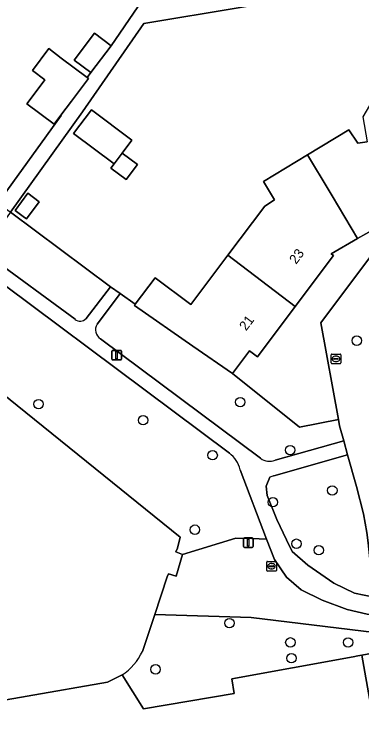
# Model space of a CAD drawing. Extents: x 157793 to 159380, y 380877 to 382313.
# Drawn here: x 158890.1 to 158926.1, y 381441.6 to 381515.3 of the extents above; entities that cross this region are included whole.
import ezdxf

# ---------------------------------------------------------------- set-up
doc = ezdxf.new("R2010")
doc.units = 0
for name, color, linetype in [('IMGEO_Boom', 7, 'Continuous'), ('IMGEO_Brandkraan', 7, 'Continuous'), ('IMGEO_Damwand', 7, 'Continuous'), ('IMGEO_Erf', 7, 'Continuous'), ('IMGEO_Groenvoorziening', 7, 'Continuous'), ('IMGEO_Lichtmast', 7, 'Continuous'), ('IMGEO_Pand', 7, 'Continuous'), ('IMGEO_Pand_nummerreeks', 7, 'Continuous'), ('IMGEO_Rioolput', 7, 'Continuous'), ('IMGEO_Voetpad_halfverhard', 7, 'Continuous'), ('IMGEO_Voetpad_open', 7, 'Continuous'), ('IMGEO_Waterloop', 7, 'Continuous')]:
    doc.layers.add(name, color=color, linetype=linetype)

msp = doc.modelspace()

# ---------------------------------------------------------------- linework, layer by layer
at = {"layer": 'IMGEO_Boom'}
for centre in [(158925.574, 381481.528), (158913.501, 381475.169), (158892.627, 381474.952), (158903.448, 381473.289), (158918.674, 381470.192), (158910.646, 381469.666), (158923.038, 381466.012), (158916.885, 381464.796), (158908.807, 381461.952), (158919.324, 381460.498), (158921.637, 381459.827), (158912.386, 381452.27), (158918.697, 381450.281), (158924.677, 381450.274), (158918.806, 381448.635), (158904.742, 381447.487)]:
    msp.add_circle(centre, 0.489, dxfattribs=at)
at = {"layer": 'IMGEO_Brandkraan'}
for p, q in [((158922.917, 381479.218), (158922.917, 381480.07)), ((158922.992, 381480.144), (158923.844, 381480.144)), ((158923.405, 381479.924), (158923.43, 381479.924)), ((158923.918, 381480.07), (158923.918, 381479.218)), ((158923.844, 381479.144), (158922.992, 381479.144)), ((158923.176, 381479.638), (158923.176, 381479.65)), ((158923.614, 381479.601), (158923.216, 381479.601)), ((158923.219, 381479.687), (158923.617, 381479.687)), ((158923.428, 381479.364), (158923.403, 381479.364)), ((158923.66, 381479.65), (158923.66, 381479.638))]:
    msp.add_line(p, q, dxfattribs=at)
for points in [[(158922.917, 381479.218), (158922.917, 381480.07)], [(158922.992, 381480.144), (158923.844, 381480.144)], [(158923.918, 381480.07), (158923.918, 381479.218)], [(158923.844, 381479.144), (158922.992, 381479.144)]]:
    msp.add_lwpolyline(points, dxfattribs=at)
for centre, radius, start, end in [((158922.994, 381480.068), 0.0765, 91.55205, 178.44795), ((158922.994, 381480.068), 0.0765, 91.55205, 178.44795), ((158923.842, 381480.068), 0.0765, 1.55205, 88.44795), ((158923.842, 381480.068), 0.0765, 1.55205, 88.44795), ((158922.994, 381479.22), 0.0765, 181.55205, 268.44795), ((158922.994, 381479.22), 0.0765, 181.55205, 268.44795), ((158923.216, 381479.647), 0.0403, 85.87752, 175.75265), ((158923.213, 381479.637), 0.0366, 178.93798, 274.71019), ((158923.617, 381479.644), 0.043, 264.86636, 352.45326), ((158923.621, 381479.649), 0.0386, 1.73085, 96.63898), ((158923.842, 381479.22), 0.0765, 271.55205, 358.44795), ((158923.842, 381479.22), 0.0765, 271.55205, 358.44795)]:
    msp.add_arc(centre, radius, start, end, dxfattribs=at)
for centre, major_axis, ratio, start_param, end_param in [((158923.404, 381479.644), (-0.387, 0.002), 0.722429, 4.712389, 7.853982), ((158923.429, 381479.644), (-0.39, 0.002), 0.717154, 1.570796, 4.712389)]:
    msp.add_ellipse(centre, major_axis=major_axis, ratio=ratio, start_param=start_param, end_param=end_param, dxfattribs=at)
at = {"layer": 'IMGEO_Damwand'}
for points in [[(158884.273, 381479.735), (158907.271, 381461.165)], [(158903.383, 381449.336), (158904.656, 381453.166), (158905.957, 381457.082), (158906.081, 381457.39)], [(158883.079, 381443.245), (158899.761, 381446.174), (158901.276, 381446.901)]]:
    msp.add_lwpolyline(points, dxfattribs=at)
msp.add_arc((158897.954, 381451.905), 6.006, 303.58216, 334.67872, dxfattribs=at)
at = {"layer": 'IMGEO_Erf'}
for points in [[(158933.454, 381519.377), (158903.515, 381514.375), (158897.173, 381505.231), (158889.736, 381494.847), (158900.086, 381487.119), (158901.087, 381486.397), (158902.623, 381485.291), (158904.681, 381488.032), (158908.376, 381485.258), (158912.213, 381490.367), (158916.036, 381495.459), (158917.052, 381496.124), (158915.926, 381498.006), (158920.477, 381500.767), (158924.738, 381503.352), (158925.695, 381501.995), (158926.649, 381502.109)], [(158888.398, 381495.795), (158894.963, 381504.865), (158894.938, 381504.884), (158894.243, 381503.958), (158891.429, 381506.07), (158893.219, 381508.455), (158893.278, 381508.534), (158891.986, 381509.504), (158893.687, 381511.77), (158894.979, 381510.8), (158897.652, 381508.794), (158898.028, 381509.295), (158896.308, 381510.595), (158898.408, 381513.374), (158900.128, 381512.074), (158902.895, 381516.101)], [(158930.007, 381426.888), (158926.109, 381448.952), (158925.674, 381448.871), (158925.188, 381448.78), (158912.619, 381446.493), (158912.864, 381444.993), (158903.499, 381443.406), (158901.276, 381446.901), (158899.761, 381446.174), (158883.079, 381443.245)]]:
    msp.add_lwpolyline(points, dxfattribs=at)
for points in [[(158901.293, 381500.962), (158902.861, 381499.785), (158901.687, 381498.22), (158900.118, 381499.397), (158900.449, 381499.837), (158896.254, 381502.985), (158898.101, 381505.446), (158902.296, 381502.298)], [(158921.839, 381483.362), (158926.877, 381490.112), (158954.019, 381494.989), (158953.784, 381496.443), (158956.996, 381496.948), (158956.841, 381497.936), (158956.33, 381499.448), (158953.343, 381498.907), (158953.522, 381497.918), (158947.158, 381496.767), (158940.894, 381495.633), (158934.629, 381494.5), (158928.261, 381493.348), (158928.221, 381493.567), (158925.662, 381492.1), (158922.907, 381490.52), (158923.158, 381490.331), (158919.193, 381485.051), (158915.299, 381479.866), (158914.481, 381480.48), (158912.701, 381478.11), (158919.655, 381472.572), (158923.663, 381473.363)], [(158891.047, 381494.376), (158890.195, 381495.016), (158891.532, 381496.797), (158892.7, 381495.921), (158891.363, 381494.139)]]:
    msp.add_lwpolyline(points, close=True, dxfattribs=at)
at = {"layer": 'IMGEO_Groenvoorziening'}
for points in [[(158897.551, 381483.812), (158900.086, 381487.119), (158889.736, 381494.847), (158887.556, 381491.885)], [(158912.378, 381469.888), (158880.288, 381493.818)], [(158887.456, 381490.325), (158896.4, 381483.737)], [(158912.701, 381478.11), (158908.593, 381480.96), (158902.547, 381485.154), (158902.623, 381485.291), (158901.087, 381486.397), (158899.855, 381484.782), (158898.684, 381483.247)], [(158899.044, 381481.721), (158915.611, 381469.344)], [(158884.273, 381479.735), (158907.271, 381461.165), (158906.996, 381460.049), (158906.851, 381459.651), (158907.527, 381459.392), (158913.057, 381461.073), (158914.717, 381461.037), (158916.232, 381460.982), (158913.485, 381468.163)], [(158917.119, 381469.134), (158924.213, 381471.164), (158923.785, 381472.691), (158923.663, 381473.363), (158919.655, 381472.572), (158912.701, 381478.11)], [(158925.54, 381466.43), (158924.618, 381469.72), (158916.966, 381467.525)], [(158916.572, 381467.375), (158916.19, 381466.465), (158916.301, 381465.491), (158917.303, 381462.989), (158918.3, 381460.906), (158918.888, 381459.679), (158920.501, 381458.289), (158923.198, 381456.426), (158925.339, 381455.369), (158927.351, 381454.964), (158926.732, 381460.598), (158926.616, 381461.656), (158926.251, 381463.599), (158925.54, 381466.43)], [(158901.276, 381446.901), (158903.499, 381443.406), (158912.864, 381444.993), (158912.619, 381446.493), (158925.188, 381448.78), (158925.674, 381448.871), (158926.109, 381448.952), (158927.185, 381449.154), (158927.41, 381451.307), (158914.647, 381452.843), (158904.656, 381453.166), (158903.383, 381449.336)]]:
    msp.add_lwpolyline(points, dxfattribs=at)
msp.add_lwpolyline([(158916.232, 381460.982), (158914.717, 381461.037), (158913.057, 381461.073), (158907.527, 381459.392), (158906.858, 381457.15), (158906.081, 381457.39), (158905.957, 381457.082), (158904.656, 381453.166), (158914.647, 381452.843), (158927.41, 381451.307), (158927.45, 381451.685), (158927.425, 381453.118), (158926.66, 381453.2), (158924.575, 381453.673), (158921.988, 381454.646), (158919.819, 381455.731), (158918.29, 381457.038), (158917.038, 381458.873)], close=True, dxfattribs=at)
for centre, radius, start, end in [((158896.935, 381484.4), 0.852, 231.10853, 316.3478), ((158899.637, 381482.666), 1.116, 148.66029, 237.88771), ((158910.482, 381467.454), 3.085, 13.29, 52.08975), ((158916.556, 381470.607), 1.577, 233.2146, 290.92966), ((158917.806, 381464.725), 2.924, 106.70757, 114.97716), ((158897.954, 381451.905), 6.006, 303.58216, 334.67872)]:
    msp.add_arc(centre, radius, start, end, dxfattribs=at)
at = {"layer": 'IMGEO_Lichtmast'}
for p, q in [((158900.211, 381479.626), (158900.211, 381480.426)), ((158900.211, 381480.426), (158900.211, 381479.626)), ((158900.311, 381480.526), (158901.101, 381480.526)), ((158901.101, 381480.526), (158900.311, 381480.526)), ((158901.201, 381480.426), (158901.201, 381479.626)), ((158901.201, 381479.626), (158901.201, 381480.426)), ((158901.101, 381479.526), (158900.311, 381479.526)), ((158900.311, 381479.526), (158901.101, 381479.526)), ((158913.842, 381460.202), (158913.842, 381461.002)), ((158913.842, 381461.002), (158913.842, 381460.202)), ((158913.942, 381461.102), (158914.732, 381461.102)), ((158914.732, 381461.102), (158913.942, 381461.102)), ((158914.832, 381461.002), (158914.832, 381460.202)), ((158914.832, 381460.202), (158914.832, 381461.002)), ((158914.732, 381460.102), (158913.942, 381460.102)), ((158913.942, 381460.102), (158914.732, 381460.102))]:
    msp.add_line(p, q, dxfattribs=at)
for points in [[(158900.631, 381480.401), (158900.781, 381480.401), (158900.781, 381479.651), (158900.631, 381479.651), (158900.631, 381480.401)], [(158914.262, 381460.977), (158914.412, 381460.977), (158914.412, 381460.227), (158914.262, 381460.227), (158914.262, 381460.977)]]:
    msp.add_lwpolyline(points, dxfattribs=at)
for centre, start, end in [((158900.311, 381480.426), 90, 180), ((158900.311, 381480.426), 90, 180), ((158901.101, 381480.426), 0, 90), ((158901.101, 381480.426), 360, 90), ((158900.311, 381479.626), 180, 270), ((158900.311, 381479.626), 180, 270), ((158901.101, 381479.626), 270, 0), ((158901.101, 381479.626), 270, 0), ((158913.942, 381461.002), 90, 180), ((158913.942, 381461.002), 90, 180), ((158914.732, 381461.002), 0, 90), ((158914.732, 381461.002), 360, 90), ((158913.942, 381460.202), 180, 270), ((158913.942, 381460.202), 180, 270), ((158914.732, 381460.202), 270, 0), ((158914.732, 381460.202), 270, 0)]:
    msp.add_arc(centre, 0.1, start, end, dxfattribs=at)
at = {"layer": 'IMGEO_Pand'}
for points in [[(158898.408, 381513.374), (158896.308, 381510.595), (158898.028, 381509.295), (158900.128, 381512.074)], [(158897.652, 381508.794), (158894.979, 381510.8), (158893.687, 381511.77), (158891.986, 381509.504), (158893.278, 381508.534), (158893.219, 381508.455), (158891.429, 381506.07), (158894.243, 381503.958), (158894.938, 381504.884), (158896.033, 381506.343), (158897.793, 381508.688)], [(158933.046, 381503.249), (158932.404, 381506.853), (158926.893, 381505.871), (158926.188, 381504.727), (158926.649, 381502.109), (158925.695, 381501.995), (158924.738, 381503.352), (158920.477, 381500.767), (158922.704, 381497.045), (158923.005, 381496.541), (158925.662, 381492.1), (158928.221, 381493.567), (158928.261, 381493.348), (158934.629, 381494.5), (158933.634, 381500)], [(158900.449, 381499.837), (158901.293, 381500.962), (158902.296, 381502.298), (158898.101, 381505.446), (158896.254, 381502.985)], [(158901.293, 381500.962), (158900.449, 381499.837), (158900.118, 381499.397), (158901.687, 381498.22), (158902.861, 381499.785)], [(158925.662, 381492.1), (158923.005, 381496.541), (158922.704, 381497.045), (158920.477, 381500.767), (158915.926, 381498.006), (158917.052, 381496.124), (158916.036, 381495.459), (158912.213, 381490.367), (158919.193, 381485.051), (158923.158, 381490.331), (158922.907, 381490.52)], [(158891.047, 381494.376), (158891.363, 381494.139), (158892.7, 381495.921), (158891.532, 381496.797), (158890.195, 381495.016)], [(158919.193, 381485.051), (158912.213, 381490.367), (158908.376, 381485.258), (158904.681, 381488.032), (158902.623, 381485.291), (158902.547, 381485.154), (158908.593, 381480.96), (158912.701, 381478.11), (158914.481, 381480.48), (158915.299, 381479.866)]]:
    msp.add_lwpolyline(points, close=True, dxfattribs=at)
at = {"layer": 'IMGEO_Rioolput'}
for p, q in [((158916.248, 381457.735), (158916.248, 381458.587)), ((158916.323, 381458.661), (158917.175, 381458.661)), ((158917.249, 381458.587), (158917.249, 381457.735)), ((158916.507, 381458.155), (158916.507, 381458.167)), ((158916.945, 381458.118), (158916.547, 381458.118)), ((158916.55, 381458.204), (158916.948, 381458.204)), ((158916.759, 381457.881), (158916.734, 381457.881)), ((158916.736, 381458.441), (158916.761, 381458.441)), ((158916.991, 381458.167), (158916.991, 381458.155)), ((158917.175, 381457.661), (158916.323, 381457.661))]:
    msp.add_line(p, q, dxfattribs=at)
for points in [[(158916.248, 381457.735), (158916.248, 381458.587)], [(158916.323, 381458.661), (158917.175, 381458.661)], [(158917.249, 381458.587), (158917.249, 381457.735)], [(158917.175, 381457.661), (158916.323, 381457.661)]]:
    msp.add_lwpolyline(points, dxfattribs=at)
for centre, radius, start, end in [((158916.325, 381458.585), 0.0765, 91.55205, 178.44795), ((158916.325, 381458.585), 0.0765, 91.55205, 178.44795), ((158917.173, 381458.585), 0.0765, 1.55205, 88.44795), ((158917.173, 381458.585), 0.0765, 1.55205, 88.44795), ((158916.547, 381458.164), 0.0403, 85.87752, 175.75265), ((158916.544, 381458.154), 0.0366, 178.93798, 274.71019), ((158916.948, 381458.161), 0.043, 264.86636, 352.45326), ((158916.952, 381458.166), 0.0386, 1.73085, 96.63898), ((158916.325, 381457.737), 0.0765, 181.55205, 268.44795), ((158916.325, 381457.737), 0.0765, 181.55205, 268.44795), ((158917.173, 381457.737), 0.0765, 271.55205, 358.44795), ((158917.173, 381457.737), 0.0765, 271.55205, 358.44795)]:
    msp.add_arc(centre, radius, start, end, dxfattribs=at)
for centre, major_axis, ratio, start_param, end_param in [((158916.735, 381458.161), (-0.387, 0.002), 0.722429, 4.712389, 7.853982), ((158916.76, 381458.161), (-0.39, 0.002), 0.717154, 1.570796, 4.712389)]:
    msp.add_ellipse(centre, major_axis=major_axis, ratio=ratio, start_param=start_param, end_param=end_param, dxfattribs=at)
at = {"layer": 'IMGEO_Voetpad_halfverhard'}
for points in [[(158880.288, 381493.818), (158912.378, 381469.888)], [(158896.4, 381483.737), (158887.456, 381490.325)], [(158898.684, 381483.247), (158899.855, 381484.782), (158901.087, 381486.397), (158900.086, 381487.119), (158897.551, 381483.812)], [(158915.611, 381469.344), (158899.044, 381481.721)], [(158916.966, 381467.525), (158924.618, 381469.72), (158924.213, 381471.164), (158917.119, 381469.134)], [(158913.485, 381468.163), (158916.232, 381460.982), (158917.038, 381458.873), (158918.29, 381457.038), (158919.819, 381455.731), (158921.988, 381454.646), (158924.575, 381453.673), (158926.66, 381453.2), (158927.425, 381453.118), (158927.412, 381453.866), (158927.4, 381454.521), (158927.351, 381454.964), (158925.339, 381455.369), (158923.198, 381456.426), (158920.501, 381458.289), (158918.888, 381459.679), (158918.3, 381460.906), (158917.303, 381462.989), (158916.301, 381465.491), (158916.19, 381466.465), (158916.572, 381467.375)]]:
    msp.add_lwpolyline(points, dxfattribs=at)
for centre, radius, start, end in [((158896.935, 381484.4), 0.852, 231.10853, 316.3478), ((158899.637, 381482.666), 1.116, 148.66029, 237.88771), ((158910.482, 381467.454), 3.085, 13.29, 52.08975), ((158916.556, 381470.607), 1.577, 233.2146, 290.92966), ((158917.806, 381464.725), 2.924, 106.70757, 114.97716)]:
    msp.add_arc(centre, radius, start, end, dxfattribs=at)
at = {"layer": 'IMGEO_Voetpad_open'}
msp.add_lwpolyline([(158939.425, 381520.43), (158950.92, 381522.558), (158950.714, 381523.875), (158942.525, 381522.433), (158939.566, 381521.911), (158908.025, 381516.812), (158902.895, 381516.101), (158900.128, 381512.074), (158898.028, 381509.295), (158897.652, 381508.794), (158897.793, 381508.688), (158896.033, 381506.343), (158894.938, 381504.884), (158894.963, 381504.865), (158888.398, 381495.795), (158889.736, 381494.847), (158897.173, 381505.231), (158903.515, 381514.375), (158933.454, 381519.377), (158936.496, 381519.913)], close=True, dxfattribs=at)
msp.add_lwpolyline([(158958.386, 381496.062), (158958.391, 381496.947), (158956.996, 381496.948), (158953.784, 381496.443), (158954.019, 381494.989), (158926.877, 381490.112), (158921.839, 381483.362), (158923.663, 381473.363), (158923.785, 381472.691), (158924.213, 381471.164), (158924.618, 381469.72), (158925.54, 381466.43), (158926.251, 381463.599), (158926.616, 381461.656), (158926.732, 381460.598), (158927.351, 381454.964), (158927.4, 381454.521), (158927.412, 381453.866), (158927.425, 381453.118), (158927.45, 381451.685), (158927.41, 381451.307), (158927.185, 381449.154), (158926.109, 381448.952), (158930.007, 381426.888)], dxfattribs=at)
at = {"layer": 'IMGEO_Waterloop'}
for points in [[(158903.383, 381449.336), (158904.656, 381453.166), (158905.957, 381457.082), (158906.081, 381457.39), (158906.858, 381457.15), (158907.527, 381459.392), (158906.851, 381459.651), (158906.996, 381460.049), (158907.271, 381461.165), (158884.273, 381479.735)], [(158883.079, 381443.245), (158899.761, 381446.174), (158901.276, 381446.901)]]:
    msp.add_lwpolyline(points, dxfattribs=at)
msp.add_arc((158897.954, 381451.905), 6.006, 303.58216, 334.67872, dxfattribs=at)

# ---------------------------------------------------------------- texts
at = {"layer": 'IMGEO_Pand_nummerreeks'}
for s, rotation, p in [('23', 53.096, (158919.291, 381489.379)), ('21', 53.0942, (158914.114, 381482.483))]:
    msp.add_text(s, height=1, rotation=rotation, dxfattribs=at).set_placement(p)

doc.saveas('drawing.dxf')
